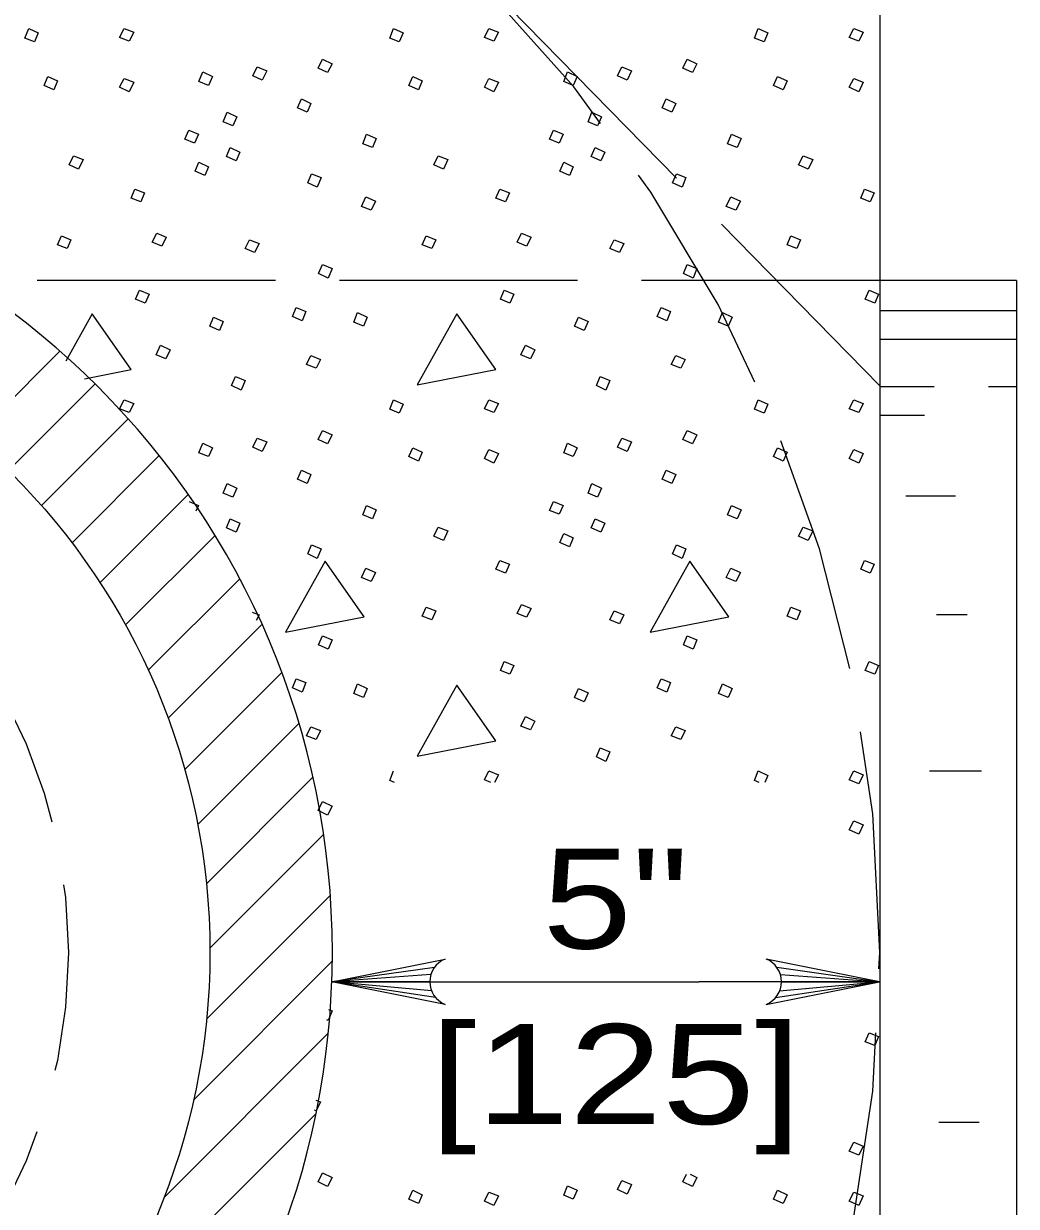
# Model space of a CAD drawing. Extents: x 1036.7 to 1070.7, y 883.9 to 905.9.
# Drawn here: x 1048.598 to 1050.148, y 889.329 to 891.176 of the extents above; entities that cross this region are included whole.
import ezdxf
from ezdxf.enums import TextEntityAlignment as Align

# ---------------------------------------------------------------- set-up
doc = ezdxf.new("R2010")
doc.units = 0
doc.header["$LTSCALE"] = 0.062
doc.linetypes.add('LONG_DASHED', pattern=[7.5, 6, -1.5])
doc.linetypes.add('MEDIUM_DASHED', pattern=[4.5, 3, -1.5])
doc.layers.add('1', color=7, linetype='Continuous', lineweight=13)

msp = doc.modelspace()

# ---------------------------------------------------------------- linework, layer by layer
at = {"layer": '1', "linetype": 'LONG_DASHED', "lineweight": 25}
for p, q in [((1048.6965, 891.87417), (1049.935, 890.61017)), ((1049.935, 890.77442), (1046.35942, 890.77442))]:
    msp.add_line(p, q, dxfattribs=at)
at = {"layer": '1', "lineweight": 25}
for q in [(1049.935, 890.77442), (1050.14825, 888.65658)]:
    msp.add_line((1050.14825, 890.77442), q, dxfattribs=at)
at = {"layer": '1'}
for p, q in [((1048.70475, 890.72233), (1048.66367, 890.64883)), ((1049.935, 890.72758), (1050.14825, 890.72758)), ((1049.935, 890.68308), (1050.14825, 890.68308)), ((1048.519, 890.52867), (1048.65408, 890.66375)), ((1048.57417, 890.47783), (1048.709, 890.61267)), ((1049.935, 890.609), (1050.01983, 890.609)), ((1050.10492, 890.609), (1050.14825, 890.609)), ((1048.62567, 890.42325), (1048.76092, 890.5585)), ((1049.935, 890.5645), (1050.005, 890.5645)), ((1048.67342, 890.365), (1048.80967, 890.50125)), ((1048.71708, 890.30275), (1048.85467, 890.44025)), ((1049.97542, 890.43858), (1050.05317, 890.43858)), ((1048.75692, 890.23667), (1048.89633, 890.37608)), ((1048.7925, 890.16608), (1048.93475, 890.30833)), ((1048.8235, 890.09108), (1048.9695, 890.23708)), ((1050.0235, 890.25325), (1050.07167, 890.25325)), ((1048.84942, 890.011), (1049.00033, 890.16192)), ((1048.86967, 889.92525), (1049.027, 890.08258)), ((1048.88325, 889.83275), (1049.049, 889.9985)), ((1050.01242, 890.00875), (1050.09383, 890.00875)), ((1048.88867, 889.73225), (1049.06558, 889.90917)), ((1048.8835, 889.62117), (1049.07608, 889.81375)), ((1048.86333, 889.49492), (1049.07942, 889.711)), ((1049.23933, 889.70208), (1049.07908, 889.67967)), ((1049.77425, 889.70217), (1049.9345, 889.67975)), ((1049.23392, 889.691), (1049.07908, 889.67967)), ((1049.77967, 889.69108), (1049.9345, 889.67975)), ((1049.07908, 889.67967), (1049.65267, 889.67967)), ((1049.23225, 889.67967), (1049.07908, 889.67967)), ((1049.23508, 889.66533), (1049.07908, 889.67967)), ((1049.24125, 889.65492), (1049.07908, 889.67967)), ((1049.9345, 889.67967), (1049.65267, 889.67967)), ((1049.77233, 889.65492), (1049.9345, 889.67975)), ((1049.7785, 889.66533), (1049.9345, 889.67975)), ((1049.78133, 889.67975), (1049.9345, 889.67975)), ((1048.81692, 889.3425), (1049.07308, 889.59867)), ((1048.693, 889.1125), (1049.0535, 889.473)), ((1050.02725, 889.46042), (1050.09017, 889.46042))]:
    msp.add_line(p, q, dxfattribs=at)
at = {"layer": '1', "lineweight": 25}
msp.add_lwpolyline([(1045.72733, 891.87417), (1049.935, 891.87417), (1049.935, 887.57667), (1047.83117, 887.57667)], dxfattribs=at)
at = {"layer": '1'}
for points in [[(1048.60575, 891.16808), (1048.62075, 891.16108), (1048.61475, 891.14708), (1048.59975, 891.15308)], [(1048.75467, 891.16808), (1048.76967, 891.16208), (1048.76267, 891.14808), (1048.74767, 891.15408)], [(1049.1755, 891.16808), (1049.1905, 891.16108), (1049.1845, 891.14708), (1049.1695, 891.15308)], [(1049.32442, 891.16808), (1049.33942, 891.16208), (1049.33242, 891.14808), (1049.31742, 891.15408)], [(1049.74525, 891.16808), (1049.76025, 891.16108), (1049.75425, 891.14708), (1049.73925, 891.15308)], [(1049.89417, 891.16808), (1049.90917, 891.16208), (1049.90217, 891.14808), (1049.88717, 891.15408)], [(1048.96258, 891.10817), (1048.97758, 891.10217), (1048.97058, 891.08717), (1048.95558, 891.09417)], [(1049.0645, 891.12008), (1049.0795, 891.11308), (1049.0725, 891.09917), (1049.05758, 891.10617)], [(1049.53233, 891.10817), (1049.54733, 891.10217), (1049.54033, 891.08717), (1049.52533, 891.09417)], [(1049.63425, 891.12008), (1049.64925, 891.11308), (1049.64225, 891.09917), (1049.62725, 891.10617)], [(1048.63575, 891.09317), (1048.65075, 891.08617), (1048.64475, 891.07217), (1048.62975, 891.07917)], [(1048.75467, 891.09017), (1048.76967, 891.08417), (1048.76267, 891.06917), (1048.74767, 891.07617)], [(1048.87767, 891.10017), (1048.89258, 891.09317), (1048.88658, 891.07917), (1048.87167, 891.08517)], [(1049.2055, 891.09317), (1049.2205, 891.08617), (1049.2145, 891.07217), (1049.1995, 891.07917)], [(1049.32442, 891.09017), (1049.33942, 891.08417), (1049.33242, 891.06917), (1049.31742, 891.07617)], [(1049.44733, 891.10017), (1049.46233, 891.09317), (1049.45633, 891.07917), (1049.44133, 891.08517)], [(1049.77517, 891.09317), (1049.79017, 891.08617), (1049.78417, 891.07217), (1049.76917, 891.07917)], [(1049.89417, 891.09017), (1049.90917, 891.08417), (1049.90217, 891.06917), (1049.88717, 891.07617)], [(1049.03158, 891.05817), (1049.04658, 891.05117), (1049.04058, 891.03717), (1049.02558, 891.04417)], [(1049.60125, 891.05817), (1049.61625, 891.05117), (1049.61025, 891.03717), (1049.59525, 891.04417)], [(1048.91558, 891.03717), (1048.93058, 891.03017), (1048.92458, 891.01617), (1048.90958, 891.02217)], [(1049.48533, 891.03717), (1049.50033, 891.03017), (1049.49433, 891.01617), (1049.47933, 891.02217)], [(1048.85567, 891.00917), (1048.87067, 891.00317), (1048.86467, 890.98917), (1048.84967, 890.99517)], [(1049.1335, 891.00317), (1049.1485, 890.99617), (1049.1425, 890.98217), (1049.1275, 890.98817)], [(1049.42533, 891.00917), (1049.44033, 891.00317), (1049.43433, 890.98917), (1049.41933, 890.99517)], [(1049.70325, 891.00317), (1049.71825, 890.99617), (1049.71225, 890.98217), (1049.69725, 890.98817)], [(1048.92058, 890.98217), (1048.93558, 890.97517), (1048.92958, 890.96125), (1048.91458, 890.96825)], [(1049.49033, 890.98217), (1049.50533, 890.97517), (1049.49933, 890.96125), (1049.48433, 890.96825)], [(1048.67575, 890.96917), (1048.69075, 890.96325), (1048.68375, 890.94825), (1048.66875, 890.95525)], [(1048.87167, 890.95925), (1048.88658, 890.95225), (1048.88067, 890.93825), (1048.86567, 890.94525)], [(1049.24542, 890.96917), (1049.26042, 890.96325), (1049.25342, 890.94825), (1049.23842, 890.95525)], [(1049.44133, 890.95925), (1049.45633, 890.95225), (1049.45033, 890.93825), (1049.43533, 890.94525)], [(1049.81517, 890.96917), (1049.83017, 890.96325), (1049.82317, 890.94825), (1049.80817, 890.95525)], [(1049.04758, 890.94125), (1049.0625, 890.93525), (1049.0565, 890.92025), (1049.04158, 890.92725)], [(1049.61725, 890.94125), (1049.63225, 890.93525), (1049.62625, 890.92025), (1049.61125, 890.92725)], [(1048.77167, 890.91725), (1048.78667, 890.91125), (1048.78067, 890.89725), (1048.76567, 890.90325)], [(1049.1325, 890.90525), (1049.1475, 890.89825), (1049.1405, 890.88425), (1049.1255, 890.89025)], [(1049.34142, 890.91725), (1049.35642, 890.91125), (1049.35042, 890.89725), (1049.33542, 890.90325)], [(1049.70225, 890.90525), (1049.71725, 890.89825), (1049.71025, 890.88425), (1049.69525, 890.89025)], [(1049.91117, 890.91725), (1049.92617, 890.91125), (1049.92017, 890.89725), (1049.90517, 890.90325)], [(1048.80567, 890.84825), (1048.82067, 890.84225), (1048.81367, 890.82825), (1048.79867, 890.83425)], [(1049.37542, 890.84825), (1049.39042, 890.84225), (1049.38342, 890.82825), (1049.36842, 890.83425)], [(1048.65675, 890.84425), (1048.67175, 890.83825), (1048.66575, 890.82433), (1048.65075, 890.83025)], [(1048.95058, 890.83825), (1048.96558, 890.83225), (1048.95858, 890.81833), (1048.94358, 890.82433)], [(1049.2265, 890.84425), (1049.24142, 890.83825), (1049.2355, 890.82433), (1049.2205, 890.83025)], [(1049.52033, 890.83825), (1049.53533, 890.83225), (1049.52833, 890.81833), (1049.51333, 890.82433)], [(1049.79617, 890.84425), (1049.81117, 890.83825), (1049.80517, 890.82433), (1049.79017, 890.83025)], [(1049.0645, 890.79933), (1049.0795, 890.79333), (1049.0735, 890.77833), (1049.05858, 890.78533)], [(1049.63425, 890.79933), (1049.64925, 890.79333), (1049.64325, 890.77833), (1049.62825, 890.78533)], [(1048.77867, 890.75933), (1048.79367, 890.75333), (1048.78767, 890.73933), (1048.77267, 890.74533)], [(1049.34842, 890.75933), (1049.36342, 890.75333), (1049.35742, 890.73933), (1049.34242, 890.74533)], [(1049.91817, 890.75933), (1049.93317, 890.75333), (1049.92717, 890.73933), (1049.91217, 890.74533)], [(1048.89458, 890.71733), (1048.90958, 890.71033), (1048.90358, 890.69633), (1048.88858, 890.70333)], [(1049.02358, 890.73233), (1049.03858, 890.72633), (1049.03258, 890.71133), (1049.01758, 890.71833)], [(1049.1195, 890.72433), (1049.1345, 890.71733), (1049.1285, 890.70333), (1049.1135, 890.70933)], [(1049.27442, 890.72233), (1049.2125, 890.61142), (1049.33542, 890.63542)], [(1049.46433, 890.71733), (1049.47933, 890.71033), (1049.47333, 890.69633), (1049.45833, 890.70333)], [(1049.59333, 890.73233), (1049.60825, 890.72633), (1049.60225, 890.71133), (1049.58733, 890.71833)], [(1049.68925, 890.72433), (1049.70425, 890.71733), (1049.69825, 890.70333), (1049.68325, 890.70933)], [(1048.81167, 890.67342), (1048.82667, 890.66642), (1048.81967, 890.65242), (1048.80467, 890.65842)], [(1049.38142, 890.67342), (1049.39642, 890.66642), (1049.38942, 890.65242), (1049.37442, 890.65842)], [(1049.04658, 890.65742), (1049.0615, 890.65142), (1049.05458, 890.63742), (1049.03958, 890.64342)], [(1049.61625, 890.65742), (1049.63125, 890.65142), (1049.62425, 890.63742), (1049.60925, 890.64342)], [(1048.92858, 890.62442), (1048.94358, 890.61842), (1048.93758, 890.60342), (1048.92258, 890.61042)], [(1049.49833, 890.62442), (1049.51333, 890.61842), (1049.50733, 890.60342), (1049.49233, 890.61042)], [(1048.75467, 890.58842), (1048.76967, 890.58242), (1048.76267, 890.56842), (1048.74767, 890.57442)], [(1049.1755, 890.58842), (1049.1905, 890.58142), (1049.1845, 890.56742), (1049.1695, 890.57342)], [(1049.32442, 890.58842), (1049.33942, 890.58242), (1049.33242, 890.56842), (1049.31742, 890.57442)], [(1049.74525, 890.58842), (1049.76025, 890.58142), (1049.75425, 890.56742), (1049.73925, 890.57342)], [(1049.89417, 890.58842), (1049.90917, 890.58242), (1049.90217, 890.56842), (1049.88717, 890.57442)], [(1049.0645, 890.54042), (1049.0795, 890.5335), (1049.0725, 890.5195), (1049.05758, 890.5265)], [(1049.63425, 890.54042), (1049.64925, 890.5335), (1049.64225, 890.5195), (1049.62725, 890.5265)], [(1048.87767, 890.5205), (1048.89258, 890.5135), (1048.88658, 890.4995), (1048.87167, 890.5055)], [(1048.96258, 890.5285), (1048.97758, 890.5225), (1048.97058, 890.5075), (1048.95558, 890.5145)], [(1049.44733, 890.5205), (1049.46233, 890.5135), (1049.45633, 890.4995), (1049.44133, 890.5055)], [(1049.53233, 890.5285), (1049.54733, 890.5225), (1049.54033, 890.5075), (1049.52533, 890.5145)], [(1049.2055, 890.5135), (1049.2205, 890.5065), (1049.2145, 890.4925), (1049.1995, 890.4995)], [(1049.32442, 890.5105), (1049.33942, 890.5045), (1049.33242, 890.4895), (1049.31742, 890.4965)], [(1049.77517, 890.5135), (1049.79017, 890.5065), (1049.78417, 890.4925), (1049.76917, 890.4995)], [(1049.89417, 890.5105), (1049.90917, 890.5045), (1049.90217, 890.4895), (1049.88717, 890.4965)], [(1049.03158, 890.4785), (1049.04658, 890.4715), (1049.04058, 890.4575), (1049.02558, 890.4645)], [(1049.60125, 890.4785), (1049.61625, 890.4715), (1049.61025, 890.4575), (1049.59525, 890.4645)], [(1048.91558, 890.4575), (1048.93058, 890.4505), (1048.92458, 890.4365), (1048.90958, 890.4425)], [(1049.48533, 890.4575), (1049.50033, 890.4505), (1049.49433, 890.4365), (1049.47933, 890.4425)], [(1049.1335, 890.4235), (1049.1485, 890.4165), (1049.1425, 890.4025), (1049.1275, 890.4085)], [(1049.42533, 890.4295), (1049.44033, 890.4235), (1049.43433, 890.4095), (1049.41933, 890.4155)], [(1049.70325, 890.4235), (1049.71825, 890.4165), (1049.71225, 890.4025), (1049.69725, 890.4085)], [(1048.92058, 890.4025), (1048.93558, 890.3955), (1048.92958, 890.38158), (1048.91458, 890.38858)], [(1049.24542, 890.3895), (1049.26042, 890.38358), (1049.25342, 890.36858), (1049.23842, 890.37558)], [(1049.49033, 890.4025), (1049.50533, 890.3955), (1049.49933, 890.38158), (1049.48433, 890.38858)], [(1049.81517, 890.3895), (1049.83017, 890.38358), (1049.82317, 890.36858), (1049.80817, 890.37558)], [(1049.44133, 890.37958), (1049.45633, 890.37258), (1049.45033, 890.35858), (1049.43533, 890.36558)], [(1049.04758, 890.36158), (1049.0625, 890.35558), (1049.0565, 890.34058), (1049.04158, 890.34758)], [(1049.61725, 890.36158), (1049.63225, 890.35558), (1049.62625, 890.34058), (1049.61125, 890.34758)], [(1049.0685, 890.33658), (1049.00658, 890.22567), (1049.1295, 890.24958)], [(1049.34142, 890.33758), (1049.35642, 890.33158), (1049.35042, 890.31758), (1049.33542, 890.32358)], [(1049.63825, 890.33658), (1049.57633, 890.22567), (1049.69925, 890.24958)], [(1049.91117, 890.33758), (1049.92617, 890.33158), (1049.92017, 890.31758), (1049.90517, 890.32358)], [(1049.1325, 890.32558), (1049.1475, 890.31858), (1049.1405, 890.30458), (1049.1255, 890.31058)], [(1049.70225, 890.32558), (1049.71725, 890.31858), (1049.71025, 890.30458), (1049.69525, 890.31058)], [(1049.2265, 890.26458), (1049.24142, 890.25858), (1049.2355, 890.24467), (1049.2205, 890.25058)], [(1049.37542, 890.26858), (1049.39042, 890.26258), (1049.38342, 890.24867), (1049.36842, 890.25458)], [(1049.52033, 890.25858), (1049.53533, 890.25258), (1049.52833, 890.23867), (1049.51333, 890.24467)], [(1049.79617, 890.26458), (1049.81117, 890.25858), (1049.80517, 890.24467), (1049.79017, 890.25058)], [(1049.0645, 890.21967), (1049.0795, 890.21367), (1049.0735, 890.19867), (1049.05858, 890.20567)], [(1049.63425, 890.21967), (1049.64925, 890.21367), (1049.64325, 890.19867), (1049.62825, 890.20567)], [(1049.34842, 890.17967), (1049.36342, 890.17367), (1049.35742, 890.15967), (1049.34242, 890.16567)], [(1049.91817, 890.17967), (1049.93317, 890.17367), (1049.92717, 890.15967), (1049.91217, 890.16567)], [(1049.02358, 890.15267), (1049.03858, 890.14667), (1049.03258, 890.13167), (1049.01758, 890.13867)], [(1049.59333, 890.15267), (1049.60825, 890.14667), (1049.60225, 890.13167), (1049.58733, 890.13867)], [(1049.1195, 890.14467), (1049.1345, 890.13767), (1049.1285, 890.12367), (1049.1135, 890.12967)], [(1049.27442, 890.14267), (1049.2125, 890.03175), (1049.33542, 890.05575)], [(1049.46433, 890.13767), (1049.47933, 890.13067), (1049.47333, 890.11667), (1049.45833, 890.12367)], [(1049.68925, 890.14467), (1049.70425, 890.13767), (1049.69825, 890.12367), (1049.68325, 890.12967)], [(1049.38142, 890.09375), (1049.39642, 890.08675), (1049.38942, 890.07275), (1049.37442, 890.07875)], [(1049.04658, 890.07775), (1049.0615, 890.07175), (1049.05458, 890.05775), (1049.03958, 890.06375)], [(1049.61625, 890.07775), (1049.63125, 890.07175), (1049.62425, 890.05775), (1049.60925, 890.06375)], [(1049.49833, 890.04475), (1049.51333, 890.03875), (1049.50733, 890.02375), (1049.49233, 890.03075)], [(1049.89417, 890.00875), (1049.90917, 890.00275), (1049.90217, 889.98875), (1049.88717, 889.99475)], [(1049.0645, 889.96083), (1049.0795, 889.95383), (1049.0725, 889.93983), (1049.05758, 889.94683)], [(1049.89417, 889.93083), (1049.90917, 889.92483), (1049.90217, 889.90983), (1049.88717, 889.91683)], [(1049.91817, 889.6), (1049.93317, 889.594), (1049.92717, 889.58), (1049.91217, 889.586)], [(1049.89417, 889.42908), (1049.90917, 889.42308), (1049.90217, 889.40908), (1049.88717, 889.41508)], [(1049.0645, 889.38108), (1049.0795, 889.37417), (1049.0725, 889.36017), (1049.05758, 889.36717)], [(1049.53233, 889.36917), (1049.54733, 889.36317), (1049.54033, 889.34817), (1049.52533, 889.35517)], [(1049.2055, 889.35417), (1049.2205, 889.34717), (1049.2145, 889.33317), (1049.1995, 889.34017)], [(1049.32442, 889.35117), (1049.33942, 889.34517), (1049.33242, 889.33017), (1049.31742, 889.33717)], [(1049.44733, 889.36117), (1049.46233, 889.35417), (1049.45633, 889.34017), (1049.44133, 889.34617)], [(1049.77517, 889.35417), (1049.79017, 889.34717), (1049.78417, 889.33317), (1049.76917, 889.34017)], [(1049.89417, 889.35117), (1049.90917, 889.34517), (1049.90217, 889.33017), (1049.88717, 889.33717)]]:
    msp.add_lwpolyline(points, close=True, dxfattribs=at)
for points in [[(1048.69308, 890.62125), (1048.76567, 890.63542), (1048.70475, 890.72233)], [(1048.85625, 890.42925), (1048.87067, 890.4235), (1048.86683, 890.41458)], [(1048.95492, 890.25683), (1048.96558, 890.25258), (1048.96108, 890.24367)], [(1049.17708, 889.99075), (1049.1695, 889.99375), (1049.1755, 890.00875)], [(1049.3275, 889.99075), (1049.31742, 889.99475), (1049.32442, 890.00875)], [(1049.32442, 890.00875), (1049.33942, 890.00275), (1049.33342, 889.99075)], [(1049.74683, 889.99075), (1049.73925, 889.99375), (1049.74525, 890.00875)], [(1049.74525, 890.00875), (1049.76025, 890.00175), (1049.7555, 889.99075)], [(1049.25608, 889.64433), (1049.07908, 889.67967), (1049.25608, 889.71508)], [(1049.7575, 889.64433), (1049.9345, 889.67975), (1049.7575, 889.71508)], [(1049.07375, 889.63633), (1049.0795, 889.634), (1049.0735, 889.619), (1049.0715, 889.61992)], [(1049.05425, 889.495), (1049.0615, 889.49208), (1049.05458, 889.47808), (1049.05208, 889.47908)], [(1049.63883, 889.379), (1049.64925, 889.37417), (1049.64225, 889.36017), (1049.62725, 889.36717), (1049.63317, 889.379)]]:
    msp.add_lwpolyline(points, dxfattribs=at)
for centre, start, end in [((1049.27041, 889.67974), 112.08782, 247.91395), ((1049.74318, 889.67975), 292.08605, 67.91218)]:
    msp.add_arc(centre, 0.0382, start, end, dxfattribs=at)
at = {"layer": '1', "linetype": 'LONG_DASHED', "lineweight": 25}
msp.add_ellipse((1047.78549, 889.72543), major_axis=(2.14947, 0), ratio=0.999895, start_param=4.7336585, end_param=7.8327121, dxfattribs=at)
at = {"layer": '1', "lineweight": 25}
msp.add_ellipse((1047.8312, 889.72543), major_axis=(1.24875, 0), ratio=0.999895, start_param=4.712389, end_param=7.8539816, dxfattribs=at)
msp.add_ellipse((1047.8312, 889.72543), major_axis=(1.05751, 0), ratio=0.999895, dxfattribs=at)
at = {"layer": '1', "linetype": 'MEDIUM_DASHED'}
msp.add_ellipse((1047.8312, 889.72543), major_axis=(0.83646, 0), ratio=0.999895, dxfattribs=at)

# ---------------------------------------------------------------- texts
at = {"layer": '1'}
for s, width, p in [('5"', 1.2, (1049.52246, 889.73142)), ('[125]', 1.25, (1049.52242, 889.45742))]:
    msp.add_text(s, height=0.156, dxfattribs=dict(at, width=width)).set_placement(p, align=Align.CENTER)

doc.saveas('drawing.dxf')
